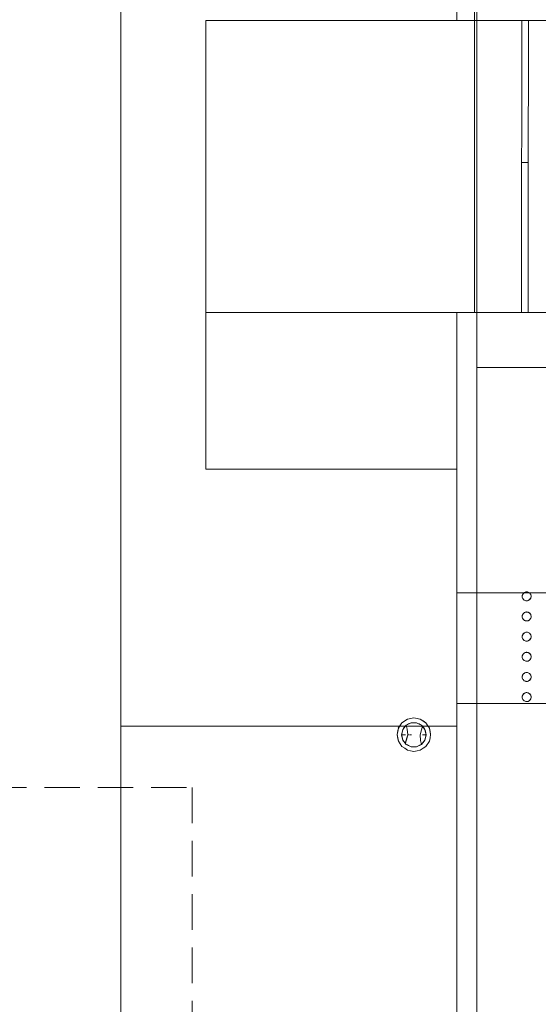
# Model space of a CAD drawing. Header units: millimetres. Extents: x 321 to 585, y -277 to 9.
# Tile 686 of 1056: x 339.39 to 344.02, y -33.2 to -24.4. Entities that reach past the tile are written whole.
import ezdxf

# ---------------------------------------------------------------- set-up
doc = ezdxf.new("R2010")
doc.units = ezdxf.units.MM
doc.header["$MEASUREMENT"] = 0
doc.linetypes.add('HIDDEN2', pattern=[0.47625, 0.3175, -0.15875])
for name, color, linetype, lineweight in [('DI-Detalhes', 5, 'HIDDEN2', 9), ('IFC-Elemento construtivo genérico-Contorno', 253, 'Continuous', 5), ('IFC-Elemento terminal-Contorno', 253, 'Continuous', 5), ('IFC-Laje-Contorno', 134, 'Continuous', 5), ('IFC-Parede padrão-Contorno', 44, 'Continuous', 5), ('IFC-Parede-Contorno', 42, 'Continuous', 5), ('IFC-Porta-Contorno', 142, 'Continuous', 5)]:
    doc.layers.add(name, color=color, linetype=linetype, lineweight=lineweight)

msp = doc.modelspace()

# ---------------------------------------------------------------- linework, layer by layer
at = {"layer": 'DI-Detalhes'}
msp.add_lwpolyline([(331.0339, -31.2631), (340.925, -31.2631), (340.925, -37.1904), (331.0339, -37.1904), (331.0339, -31.2631)], dxfattribs=at)
at = {"layer": 'IFC-Elemento construtivo genérico-Contorno', "lineweight": 5}
for p, q in [((343.8734, -29.5478), (343.8736, -29.5471)), ((343.8736, -29.5471), (343.8752, -29.5411)), ((343.8737, -29.5465), (343.8805, -29.5313)), ((343.8737, -29.5465), (343.8745, -29.5448)), ((343.8737, -29.5613), (343.8737, -29.5465)), ((343.8745, -29.5448), (343.8805, -29.5313)), ((343.8752, -29.5411), (343.8756, -29.5404)), ((343.8756, -29.5404), (343.8782, -29.5348)), ((343.8782, -29.5348), (343.8786, -29.5342)), ((343.8786, -29.5342), (343.8822, -29.5291)), ((343.8805, -29.5313), (343.8928, -29.5201)), ((343.8805, -29.5313), (343.8818, -29.5301)), ((343.8818, -29.5301), (343.8928, -29.5201)), ((343.8822, -29.5291), (343.8871, -29.5241)), ((343.8822, -29.5291), (343.8827, -29.5285)), ((343.8827, -29.5285), (343.8871, -29.5241)), ((343.8871, -29.5241), (343.8885, -29.5232)), ((343.8871, -29.5241), (343.8878, -29.5237)), ((343.8878, -29.5237), (343.8928, -29.5201)), ((343.8928, -29.5201), (343.8946, -29.5196)), ((343.8928, -29.5201), (343.8935, -29.5198)), ((343.8935, -29.5198), (343.8992, -29.5172)), ((343.8946, -29.5196), (343.9087, -29.515)), ((343.8992, -29.5172), (343.8999, -29.517)), ((343.8999, -29.517), (343.9059, -29.5154)), ((343.9059, -29.5154), (343.9067, -29.5153)), ((343.9067, -29.5153), (343.9128, -29.5148)), ((343.9087, -29.515), (343.9105, -29.5152)), ((343.9105, -29.5152), (343.9252, -29.5167)), ((343.9128, -29.5148), (343.9136, -29.5149)), ((343.9136, -29.5149), (343.9198, -29.5154)), ((343.9198, -29.5154), (343.9205, -29.5156)), ((343.9205, -29.5156), (343.9265, -29.5172)), ((343.9252, -29.5167), (343.9268, -29.5177)), ((343.9252, -29.5167), (343.9396, -29.5251)), ((343.9265, -29.5172), (343.9272, -29.5175)), ((343.9268, -29.5177), (343.9396, -29.5251)), ((343.9272, -29.5175), (343.9328, -29.5201)), ((343.9328, -29.5201), (343.9335, -29.5206)), ((343.9335, -29.5206), (343.9385, -29.5241)), ((343.9372, -29.5232), (343.9385, -29.5241)), ((343.9385, -29.5241), (343.9391, -29.5247)), ((343.9391, -29.5247), (343.9435, -29.5291)), ((343.9396, -29.5251), (343.9407, -29.5265)), ((343.9396, -29.5251), (343.9494, -29.5385)), ((343.9407, -29.5265), (343.9494, -29.5385)), ((343.9435, -29.5291), (343.9439, -29.5297)), ((343.9439, -29.5297), (343.9475, -29.5348)), ((343.9475, -29.5348), (343.9478, -29.5355)), ((343.9478, -29.5355), (343.9504, -29.5411)), ((343.9494, -29.5385), (343.9528, -29.5548)), ((343.9494, -29.5385), (343.9498, -29.5403)), ((343.9498, -29.5403), (343.9528, -29.5548)), ((343.9504, -29.5411), (343.9522, -29.5478)), ((343.9504, -29.5411), (343.9506, -29.5418)), ((343.9506, -29.5418), (343.9522, -29.5478)), ((343.8728, -29.5548), (343.8729, -29.554)), ((343.8728, -29.5548), (343.8734, -29.5617)), ((343.8728, -29.5548), (343.8734, -29.561)), ((343.8729, -29.554), (343.8734, -29.5478)), ((343.8734, -29.561), (343.8734, -29.5617)), ((343.8734, -29.5617), (343.8752, -29.5685)), ((343.8734, -29.5617), (343.8751, -29.5677)), ((343.8737, -29.5631), (343.8737, -29.5613)), ((343.8737, -29.5631), (343.8797, -29.5766)), ((343.8751, -29.5677), (343.8752, -29.5685)), ((343.8752, -29.5685), (343.8782, -29.5748)), ((343.8752, -29.5685), (343.8779, -29.5741)), ((343.8779, -29.5741), (343.8782, -29.5748)), ((343.8782, -29.5748), (343.8822, -29.5805)), ((343.8782, -29.5748), (343.8818, -29.5799)), ((343.8797, -29.5766), (343.8805, -29.5783)), ((343.8805, -29.5783), (343.8915, -29.5882)), ((343.8818, -29.5799), (343.8822, -29.5805)), ((343.8822, -29.5805), (343.8866, -29.5849)), ((343.8866, -29.5849), (343.8871, -29.5854)), ((343.8871, -29.5854), (343.8928, -29.5894)), ((343.8871, -29.5854), (343.8922, -29.589)), ((343.8915, -29.5882), (343.8928, -29.5894)), ((343.8922, -29.589), (343.8928, -29.5894)), ((343.8928, -29.5894), (343.9087, -29.5946)), ((343.8928, -29.5894), (343.9069, -29.594)), ((343.8928, -29.5894), (343.8992, -29.5924)), ((343.8928, -29.5894), (343.8985, -29.5921)), ((343.8985, -29.5921), (343.8992, -29.5924)), ((343.8992, -29.5924), (343.9059, -29.5942)), ((343.8992, -29.5924), (343.9052, -29.594)), ((343.9052, -29.594), (343.9059, -29.5942)), ((343.9059, -29.5942), (343.9128, -29.5948)), ((343.9059, -29.5942), (343.9121, -29.5947)), ((343.9069, -29.594), (343.9087, -29.5946)), ((343.9087, -29.5946), (343.9234, -29.593)), ((343.9121, -29.5947), (343.9128, -29.5948)), ((343.9128, -29.5948), (343.9198, -29.5942)), ((343.9128, -29.5948), (343.919, -29.5943)), ((343.919, -29.5943), (343.9198, -29.5942)), ((343.9198, -29.5942), (343.9265, -29.5924)), ((343.9198, -29.5942), (343.9258, -29.5926)), ((343.9234, -29.593), (343.9252, -29.5928)), ((343.9252, -29.5928), (343.9396, -29.5845)), ((343.9252, -29.5928), (343.938, -29.5854)), ((343.9258, -29.5926), (343.9265, -29.5924)), ((343.9265, -29.5924), (343.9328, -29.5894)), ((343.9265, -29.5924), (343.9321, -29.5897)), ((343.9321, -29.5897), (343.9328, -29.5894)), ((343.9328, -29.5894), (343.9385, -29.5854)), ((343.9328, -29.5894), (343.9379, -29.5859)), ((343.9379, -29.5859), (343.9385, -29.5854)), ((343.938, -29.5854), (343.9396, -29.5845)), ((343.9385, -29.5854), (343.9435, -29.5805)), ((343.9385, -29.5854), (343.9429, -29.581)), ((343.9396, -29.5845), (343.9494, -29.5711)), ((343.9396, -29.5845), (343.9483, -29.5725)), ((343.9429, -29.581), (343.9435, -29.5805)), ((343.9435, -29.5805), (343.9475, -29.5748)), ((343.9435, -29.5805), (343.947, -29.5754)), ((343.947, -29.5754), (343.9475, -29.5748)), ((343.9475, -29.5748), (343.9504, -29.5685)), ((343.9475, -29.5748), (343.9501, -29.5692)), ((343.9483, -29.5725), (343.9494, -29.5711)), ((343.9494, -29.5711), (343.9528, -29.5548)), ((343.9494, -29.5711), (343.9525, -29.5566)), ((343.9501, -29.5692), (343.9504, -29.5685)), ((343.9504, -29.5685), (343.952, -29.5625)), ((343.952, -29.5625), (343.9522, -29.5617)), ((343.9522, -29.5478), (343.9528, -29.5548)), ((343.9522, -29.5478), (343.9523, -29.5486)), ((343.9522, -29.5617), (343.9528, -29.5555)), ((343.9523, -29.5486), (343.9528, -29.5548)), ((343.9525, -29.5566), (343.9528, -29.5548)), ((343.9528, -29.5555), (343.9528, -29.5548)), ((343.8736, -29.7271), (343.8752, -29.7211)), ((343.8737, -29.7265), (343.8805, -29.7113)), ((343.8744, -29.7248), (343.8805, -29.7113)), ((343.8752, -29.7211), (343.8756, -29.7204)), ((343.8756, -29.7204), (343.8782, -29.7148)), ((343.8782, -29.7148), (343.8786, -29.7142)), ((343.8786, -29.7142), (343.8822, -29.7091)), ((343.8805, -29.7113), (343.8928, -29.7001)), ((343.8805, -29.7113), (343.8818, -29.7101)), ((343.8818, -29.7101), (343.8928, -29.7001)), ((343.8822, -29.7091), (343.8827, -29.7085)), ((343.8827, -29.7085), (343.8871, -29.7041)), ((343.8871, -29.7041), (343.8877, -29.7037)), ((343.8877, -29.7037), (343.8928, -29.7001)), ((343.8928, -29.7001), (343.9087, -29.695)), ((343.8928, -29.7001), (343.8945, -29.6996)), ((343.8928, -29.7001), (343.8935, -29.6998)), ((343.8935, -29.6998), (343.8992, -29.6972)), ((343.8945, -29.6996), (343.9087, -29.695)), ((343.8992, -29.6972), (343.8999, -29.697)), ((343.8999, -29.697), (343.9059, -29.6954)), ((343.9059, -29.6954), (343.9066, -29.6953)), ((343.9066, -29.6953), (343.9128, -29.6948)), ((343.9087, -29.695), (343.9104, -29.6952)), ((343.9104, -29.6952), (343.9252, -29.6967)), ((343.9128, -29.6948), (343.9136, -29.6949)), ((343.9136, -29.6949), (343.9198, -29.6954)), ((343.9198, -29.6954), (343.9205, -29.6956)), ((343.9205, -29.6956), (343.9265, -29.6972)), ((343.9252, -29.6967), (343.9267, -29.6976)), ((343.9265, -29.6972), (343.9272, -29.6975)), ((343.9267, -29.6976), (343.9396, -29.7051)), ((343.9272, -29.6975), (343.9328, -29.7001)), ((343.9328, -29.7001), (343.9334, -29.7006)), ((343.9334, -29.7006), (343.9385, -29.7041)), ((343.9385, -29.7041), (343.9391, -29.7047)), ((343.9391, -29.7047), (343.9435, -29.7091)), ((343.9396, -29.7051), (343.9407, -29.7065)), ((343.9396, -29.7051), (343.9494, -29.7185)), ((343.9407, -29.7065), (343.9494, -29.7185)), ((343.9435, -29.7091), (343.9439, -29.7097)), ((343.9439, -29.7097), (343.9475, -29.7148)), ((343.9475, -29.7148), (343.9478, -29.7155)), ((343.9478, -29.7155), (343.9504, -29.7211)), ((343.9494, -29.7185), (343.9528, -29.7348)), ((343.9494, -29.7185), (343.9498, -29.7203)), ((343.9498, -29.7203), (343.9528, -29.7348)), ((343.9504, -29.7211), (343.9506, -29.7218)), ((343.9506, -29.7218), (343.9522, -29.7278)), ((343.8728, -29.7348), (343.8729, -29.734)), ((343.8728, -29.7348), (343.8734, -29.741)), ((343.8729, -29.734), (343.8734, -29.7278)), ((343.8734, -29.7278), (343.8736, -29.7271)), ((343.8734, -29.741), (343.8734, -29.7417)), ((343.8734, -29.7417), (343.8751, -29.7477)), ((343.8737, -29.7265), (343.8744, -29.7248)), ((343.8737, -29.7413), (343.8737, -29.7265)), ((343.8737, -29.7431), (343.8737, -29.7413)), ((343.8737, -29.7431), (343.8797, -29.7567)), ((343.8751, -29.7477), (343.8752, -29.7485)), ((343.8752, -29.7485), (343.8779, -29.7541)), ((343.8779, -29.7541), (343.8782, -29.7548)), ((343.8782, -29.7548), (343.8818, -29.7599)), ((343.8797, -29.7567), (343.8805, -29.7583)), ((343.8805, -29.7583), (343.8915, -29.7682)), ((343.8818, -29.7599), (343.8822, -29.7605)), ((343.8822, -29.7605), (343.8866, -29.7649)), ((343.8866, -29.7649), (343.8871, -29.7654)), ((343.8871, -29.7654), (343.8922, -29.769)), ((343.8915, -29.7682), (343.8928, -29.7694)), ((343.8922, -29.769), (343.8928, -29.7694)), ((343.8928, -29.7694), (343.907, -29.774)), ((343.8928, -29.7694), (343.8985, -29.7721)), ((343.8985, -29.7721), (343.8992, -29.7724)), ((343.8992, -29.7724), (343.9052, -29.774)), ((343.9052, -29.774), (343.9059, -29.7742)), ((343.9059, -29.7742), (343.9121, -29.7747)), ((343.907, -29.774), (343.9087, -29.7746)), ((343.9087, -29.7746), (343.9234, -29.773)), ((343.9121, -29.7747), (343.9128, -29.7748)), ((343.9128, -29.7748), (343.919, -29.7743)), ((343.919, -29.7743), (343.9198, -29.7742)), ((343.9198, -29.7742), (343.9258, -29.7726)), ((343.9234, -29.773), (343.9252, -29.7728)), ((343.9252, -29.7728), (343.9381, -29.7654)), ((343.9258, -29.7726), (343.9265, -29.7724)), ((343.9265, -29.7724), (343.9322, -29.7697)), ((343.9322, -29.7697), (343.9328, -29.7694)), ((343.9328, -29.7694), (343.9379, -29.7659)), ((343.9379, -29.7659), (343.9385, -29.7654)), ((343.9381, -29.7654), (343.9396, -29.7645)), ((343.9385, -29.7654), (343.9429, -29.761)), ((343.9396, -29.7645), (343.9483, -29.7525)), ((343.9429, -29.761), (343.9435, -29.7605)), ((343.9435, -29.7605), (343.947, -29.7554)), ((343.947, -29.7554), (343.9475, -29.7548)), ((343.9475, -29.7548), (343.9501, -29.7492)), ((343.9483, -29.7525), (343.9494, -29.7511)), ((343.9494, -29.7511), (343.9525, -29.7365)), ((343.9501, -29.7492), (343.9504, -29.7485)), ((343.9504, -29.7485), (343.952, -29.7425)), ((343.952, -29.7425), (343.9522, -29.7417)), ((343.9522, -29.7278), (343.9523, -29.7286)), ((343.9522, -29.7417), (343.9528, -29.7355)), ((343.9523, -29.7286), (343.9528, -29.7348)), ((343.9525, -29.7365), (343.9528, -29.7348)), ((343.9528, -29.7355), (343.9528, -29.7348)), ((343.8737, -29.9065), (343.8805, -29.8913)), ((343.8745, -29.9048), (343.8805, -29.8913)), ((343.8756, -29.9004), (343.8782, -29.8948)), ((343.8782, -29.8948), (343.8786, -29.8942)), ((343.8786, -29.8942), (343.8822, -29.8891)), ((343.8805, -29.8913), (343.8928, -29.8801)), ((343.8805, -29.8913), (343.8818, -29.8901)), ((343.8818, -29.8901), (343.8928, -29.8801)), ((343.8822, -29.8891), (343.8871, -29.8841)), ((343.8822, -29.8891), (343.8827, -29.8885)), ((343.8827, -29.8885), (343.8871, -29.8841)), ((343.8871, -29.8841), (343.8928, -29.8801)), ((343.8871, -29.8841), (343.8878, -29.8837)), ((343.8878, -29.8837), (343.8928, -29.8801)), ((343.8928, -29.8801), (343.8946, -29.8796)), ((343.8928, -29.8801), (343.8935, -29.8798)), ((343.8935, -29.8798), (343.8992, -29.8772)), ((343.8946, -29.8796), (343.9087, -29.875)), ((343.8992, -29.8772), (343.8999, -29.877)), ((343.8999, -29.877), (343.9059, -29.8754)), ((343.9059, -29.8754), (343.9067, -29.8753)), ((343.9067, -29.8753), (343.9128, -29.8748)), ((343.9087, -29.875), (343.9105, -29.8752)), ((343.9105, -29.8752), (343.9252, -29.8767)), ((343.9128, -29.8748), (343.9136, -29.8749)), ((343.9136, -29.8749), (343.9198, -29.8754)), ((343.9198, -29.8754), (343.9205, -29.8756)), ((343.9205, -29.8756), (343.9265, -29.8772)), ((343.9252, -29.8767), (343.9268, -29.8777)), ((343.9252, -29.8767), (343.9396, -29.8851)), ((343.9265, -29.8772), (343.9272, -29.8775)), ((343.9268, -29.8777), (343.9396, -29.8851)), ((343.9272, -29.8775), (343.9328, -29.8801)), ((343.9328, -29.8801), (343.9385, -29.8841)), ((343.9328, -29.8801), (343.9335, -29.8806)), ((343.9335, -29.8806), (343.9385, -29.8841)), ((343.9385, -29.8841), (343.9391, -29.8847)), ((343.9391, -29.8847), (343.9435, -29.8891)), ((343.9396, -29.8851), (343.9407, -29.8865)), ((343.9396, -29.8851), (343.9494, -29.8985)), ((343.9407, -29.8865), (343.9494, -29.8985)), ((343.9435, -29.8891), (343.9439, -29.8897)), ((343.9439, -29.8897), (343.9475, -29.8948)), ((343.9475, -29.8948), (343.9478, -29.8955)), ((343.9478, -29.8955), (343.9504, -29.9011)), ((343.9494, -29.8985), (343.9528, -29.9148)), ((343.9494, -29.8985), (343.9498, -29.9003)), ((343.8728, -29.9148), (343.8729, -29.914)), ((343.8728, -29.9148), (343.8734, -29.9217)), ((343.8728, -29.9148), (343.8734, -29.921)), ((343.8729, -29.914), (343.8734, -29.9078)), ((343.8734, -29.9078), (343.8736, -29.9071)), ((343.8734, -29.921), (343.8734, -29.9217)), ((343.8734, -29.9217), (343.8752, -29.9285)), ((343.8734, -29.9217), (343.8751, -29.9277)), ((343.8736, -29.9071), (343.8752, -29.9011)), ((343.8737, -29.9065), (343.8745, -29.9048)), ((343.8737, -29.9213), (343.8737, -29.9065)), ((343.8737, -29.9231), (343.8737, -29.9213)), ((343.8737, -29.9231), (343.8797, -29.9366)), ((343.8751, -29.9277), (343.8752, -29.9285)), ((343.8752, -29.9011), (343.8756, -29.9004)), ((343.8752, -29.9285), (343.8782, -29.9348)), ((343.8752, -29.9285), (343.8779, -29.9341)), ((343.8779, -29.9341), (343.8782, -29.9348)), ((343.8782, -29.9348), (343.8822, -29.9405)), ((343.8782, -29.9348), (343.8818, -29.9399)), ((343.8797, -29.9366), (343.8805, -29.9383)), ((343.8805, -29.9383), (343.8915, -29.9482)), ((343.8818, -29.9399), (343.8822, -29.9405)), ((343.8822, -29.9405), (343.8866, -29.9449)), ((343.8866, -29.9449), (343.8871, -29.9454)), ((343.8871, -29.9454), (343.8928, -29.9494)), ((343.8871, -29.9454), (343.8922, -29.949)), ((343.8915, -29.9482), (343.8928, -29.9494)), ((343.8922, -29.949), (343.8928, -29.9494)), ((343.8928, -29.9494), (343.9087, -29.9546)), ((343.8928, -29.9494), (343.9069, -29.954)), ((343.8928, -29.9494), (343.8992, -29.9524)), ((343.8928, -29.9494), (343.8985, -29.9521)), ((343.8985, -29.9521), (343.8992, -29.9524)), ((343.8992, -29.9524), (343.9059, -29.9542)), ((343.8992, -29.9524), (343.9052, -29.954)), ((343.9052, -29.954), (343.9059, -29.9542)), ((343.9059, -29.9542), (343.9128, -29.9548)), ((343.9059, -29.9542), (343.9121, -29.9547)), ((343.9069, -29.954), (343.9087, -29.9546)), ((343.9087, -29.9546), (343.9234, -29.953)), ((343.9121, -29.9547), (343.9128, -29.9548)), ((343.9128, -29.9548), (343.9198, -29.9542)), ((343.9128, -29.9548), (343.919, -29.9543)), ((343.919, -29.9543), (343.9198, -29.9542)), ((343.9198, -29.9542), (343.9265, -29.9524)), ((343.9198, -29.9542), (343.9258, -29.9526)), ((343.9234, -29.953), (343.9252, -29.9528)), ((343.9252, -29.9528), (343.9396, -29.9445)), ((343.9252, -29.9528), (343.938, -29.9454)), ((343.9258, -29.9526), (343.9265, -29.9524)), ((343.9265, -29.9524), (343.9328, -29.9494)), ((343.9265, -29.9524), (343.9321, -29.9497)), ((343.9321, -29.9497), (343.9328, -29.9494)), ((343.9328, -29.9494), (343.9385, -29.9454)), ((343.9328, -29.9494), (343.9379, -29.9459)), ((343.9379, -29.9459), (343.9385, -29.9454)), ((343.938, -29.9454), (343.9396, -29.9445)), ((343.9385, -29.9454), (343.9435, -29.9405)), ((343.9385, -29.9454), (343.9429, -29.941)), ((343.9396, -29.9445), (343.9494, -29.9311)), ((343.9396, -29.9445), (343.9483, -29.9325)), ((343.9429, -29.941), (343.9435, -29.9405)), ((343.9435, -29.9405), (343.9475, -29.9348)), ((343.9435, -29.9405), (343.947, -29.9354)), ((343.947, -29.9354), (343.9475, -29.9348)), ((343.9475, -29.9348), (343.9504, -29.9285)), ((343.9475, -29.9348), (343.9501, -29.9292)), ((343.9483, -29.9325), (343.9494, -29.9311)), ((343.9494, -29.9311), (343.9528, -29.9148)), ((343.9494, -29.9311), (343.9525, -29.9166)), ((343.9498, -29.9003), (343.9528, -29.9148)), ((343.9501, -29.9292), (343.9504, -29.9285)), ((343.9504, -29.9011), (343.9522, -29.9078)), ((343.9504, -29.9011), (343.9506, -29.9018)), ((343.9504, -29.9285), (343.952, -29.9225)), ((343.9506, -29.9018), (343.9522, -29.9078)), ((343.952, -29.9225), (343.9522, -29.9217)), ((343.9522, -29.9078), (343.9528, -29.9148)), ((343.9522, -29.9078), (343.9523, -29.9086)), ((343.9522, -29.9217), (343.9528, -29.9155)), ((343.9523, -29.9086), (343.9528, -29.9148)), ((343.9525, -29.9166), (343.9528, -29.9148)), ((343.9528, -29.9155), (343.9528, -29.9148)), ((343.8737, -30.0865), (343.8805, -30.0713)), ((343.8745, -30.0848), (343.8805, -30.0713)), ((343.8756, -30.0804), (343.8782, -30.0748)), ((343.8782, -30.0748), (343.8786, -30.0742)), ((343.8786, -30.0742), (343.8822, -30.0691)), ((343.8805, -30.0713), (343.8928, -30.0601)), ((343.8805, -30.0713), (343.8818, -30.0701)), ((343.8818, -30.0701), (343.8928, -30.0601)), ((343.8822, -30.0691), (343.8871, -30.0641)), ((343.8822, -30.0691), (343.8827, -30.0685)), ((343.8827, -30.0685), (343.8871, -30.0641)), ((343.8871, -30.0641), (343.8928, -30.0601)), ((343.8871, -30.0641), (343.8878, -30.0637)), ((343.8878, -30.0637), (343.8928, -30.0601)), ((343.8928, -30.0601), (343.8946, -30.0596)), ((343.8928, -30.0601), (343.8935, -30.0598)), ((343.8935, -30.0598), (343.8992, -30.0572)), ((343.8946, -30.0596), (343.9087, -30.055)), ((343.8992, -30.0572), (343.8999, -30.057)), ((343.8999, -30.057), (343.9059, -30.0554)), ((343.9059, -30.0554), (343.9067, -30.0553)), ((343.9067, -30.0553), (343.9128, -30.0548)), ((343.9087, -30.055), (343.9105, -30.0552)), ((343.9105, -30.0552), (343.9252, -30.0567)), ((343.9128, -30.0548), (343.9136, -30.0549)), ((343.9136, -30.0549), (343.9198, -30.0554)), ((343.9198, -30.0554), (343.9205, -30.0556)), ((343.9205, -30.0556), (343.9265, -30.0572)), ((343.9252, -30.0567), (343.9268, -30.0577)), ((343.9252, -30.0567), (343.9396, -30.0651)), ((343.9265, -30.0572), (343.9272, -30.0575)), ((343.9268, -30.0577), (343.9396, -30.0651)), ((343.9272, -30.0575), (343.9328, -30.0601)), ((343.9328, -30.0601), (343.9385, -30.0641)), ((343.9328, -30.0601), (343.9335, -30.0606)), ((343.9335, -30.0606), (343.9385, -30.0641)), ((343.9385, -30.0641), (343.9391, -30.0647)), ((343.9391, -30.0647), (343.9435, -30.0691)), ((343.9396, -30.0651), (343.9407, -30.0665)), ((343.9396, -30.0651), (343.9494, -30.0785)), ((343.9407, -30.0665), (343.9494, -30.0785)), ((343.9435, -30.0691), (343.9439, -30.0697)), ((343.9439, -30.0697), (343.9475, -30.0748)), ((343.9475, -30.0748), (343.9478, -30.0755)), ((343.8728, -30.0948), (343.8729, -30.094)), ((343.8728, -30.0948), (343.8734, -30.1017)), ((343.8728, -30.0948), (343.8734, -30.101)), ((343.8729, -30.094), (343.8734, -30.0878)), ((343.8734, -30.0878), (343.8736, -30.0871)), ((343.8734, -30.101), (343.8734, -30.1017)), ((343.8734, -30.1017), (343.8752, -30.1085)), ((343.8734, -30.1017), (343.8751, -30.1077)), ((343.8736, -30.0871), (343.8752, -30.0811)), ((343.8737, -30.0865), (343.8745, -30.0848)), ((343.8737, -30.1013), (343.8737, -30.0865)), ((343.8737, -30.1031), (343.8737, -30.1013)), ((343.8737, -30.1031), (343.8797, -30.1166)), ((343.8751, -30.1077), (343.8752, -30.1085)), ((343.8752, -30.0811), (343.8756, -30.0804)), ((343.8752, -30.1085), (343.8782, -30.1148)), ((343.8752, -30.1085), (343.8779, -30.1141)), ((343.8779, -30.1141), (343.8782, -30.1148)), ((343.8782, -30.1148), (343.8822, -30.1205)), ((343.8782, -30.1148), (343.8818, -30.1199)), ((343.8797, -30.1166), (343.8805, -30.1183)), ((343.8805, -30.1183), (343.8915, -30.1282)), ((343.8818, -30.1199), (343.8822, -30.1205)), ((343.8822, -30.1205), (343.8866, -30.1249)), ((343.8866, -30.1249), (343.8871, -30.1254)), ((343.8871, -30.1254), (343.8928, -30.1294)), ((343.8871, -30.1254), (343.8922, -30.129)), ((343.8915, -30.1282), (343.8928, -30.1294)), ((343.8922, -30.129), (343.8928, -30.1294)), ((343.8928, -30.1294), (343.9087, -30.1346)), ((343.8928, -30.1294), (343.9069, -30.134)), ((343.8928, -30.1294), (343.8992, -30.1324)), ((343.8928, -30.1294), (343.8985, -30.1321)), ((343.8985, -30.1321), (343.8992, -30.1324)), ((343.8992, -30.1324), (343.9059, -30.1342)), ((343.8992, -30.1324), (343.9052, -30.134)), ((343.9052, -30.134), (343.9059, -30.1342)), ((343.9059, -30.1342), (343.9128, -30.1348)), ((343.9059, -30.1342), (343.9121, -30.1347)), ((343.9069, -30.134), (343.9087, -30.1346)), ((343.9087, -30.1346), (343.9234, -30.133)), ((343.9121, -30.1347), (343.9128, -30.1348)), ((343.9128, -30.1348), (343.9198, -30.1342)), ((343.9128, -30.1348), (343.919, -30.1343)), ((343.919, -30.1343), (343.9198, -30.1342)), ((343.9198, -30.1342), (343.9265, -30.1324)), ((343.9198, -30.1342), (343.9258, -30.1326)), ((343.9234, -30.133), (343.9252, -30.1328)), ((343.9252, -30.1328), (343.9396, -30.1245)), ((343.9252, -30.1328), (343.938, -30.1254)), ((343.9258, -30.1326), (343.9265, -30.1324)), ((343.9265, -30.1324), (343.9328, -30.1294)), ((343.9265, -30.1324), (343.9321, -30.1297)), ((343.9321, -30.1297), (343.9328, -30.1294)), ((343.9328, -30.1294), (343.9385, -30.1254)), ((343.9328, -30.1294), (343.9379, -30.1259)), ((343.9379, -30.1259), (343.9385, -30.1254)), ((343.938, -30.1254), (343.9396, -30.1245)), ((343.9385, -30.1254), (343.9435, -30.1205)), ((343.9385, -30.1254), (343.9429, -30.121)), ((343.9396, -30.1245), (343.9494, -30.1111)), ((343.9396, -30.1245), (343.9483, -30.1125)), ((343.9429, -30.121), (343.9435, -30.1205)), ((343.9435, -30.1205), (343.9475, -30.1148)), ((343.9435, -30.1205), (343.947, -30.1154)), ((343.947, -30.1154), (343.9475, -30.1148)), ((343.9475, -30.1148), (343.9504, -30.1085)), ((343.9475, -30.1148), (343.9501, -30.1092)), ((343.9478, -30.0755), (343.9504, -30.0811)), ((343.9483, -30.1125), (343.9494, -30.1111)), ((343.9494, -30.0785), (343.9528, -30.0948)), ((343.9494, -30.0785), (343.9498, -30.0803)), ((343.9494, -30.1111), (343.9528, -30.0948)), ((343.9494, -30.1111), (343.9525, -30.0966)), ((343.9498, -30.0803), (343.9528, -30.0948)), ((343.9501, -30.1092), (343.9504, -30.1085)), ((343.9504, -30.0811), (343.9522, -30.0878)), ((343.9504, -30.0811), (343.9506, -30.0818)), ((343.9504, -30.1085), (343.952, -30.1025)), ((343.9506, -30.0818), (343.9522, -30.0878)), ((343.952, -30.1025), (343.9522, -30.1017)), ((343.9522, -30.0878), (343.9528, -30.0948)), ((343.9522, -30.0878), (343.9523, -30.0886)), ((343.9522, -30.1017), (343.9528, -30.0955)), ((343.9523, -30.0886), (343.9528, -30.0948)), ((343.9525, -30.0966), (343.9528, -30.0948)), ((343.9528, -30.0955), (343.9528, -30.0948)), ((343.8786, -30.2542), (343.8822, -30.2491)), ((343.8805, -30.2513), (343.8928, -30.2401)), ((343.8805, -30.2513), (343.8818, -30.2501)), ((343.8818, -30.2501), (343.8928, -30.2401)), ((343.8822, -30.2491), (343.8871, -30.2441)), ((343.8822, -30.2491), (343.8827, -30.2485)), ((343.8827, -30.2485), (343.8871, -30.2441)), ((343.8871, -30.2441), (343.8928, -30.2401)), ((343.8871, -30.2441), (343.8878, -30.2437)), ((343.8878, -30.2437), (343.8928, -30.2401)), ((343.8928, -30.2401), (343.8946, -30.2396)), ((343.8928, -30.2401), (343.8935, -30.2398)), ((343.8935, -30.2398), (343.8992, -30.2372)), ((343.8946, -30.2396), (343.9087, -30.235)), ((343.8992, -30.2372), (343.8999, -30.237)), ((343.8999, -30.237), (343.9059, -30.2354)), ((343.9059, -30.2354), (343.9067, -30.2353)), ((343.9067, -30.2353), (343.9128, -30.2348)), ((343.9087, -30.235), (343.9105, -30.2352)), ((343.9105, -30.2352), (343.9252, -30.2367)), ((343.9128, -30.2348), (343.9136, -30.2349)), ((343.9136, -30.2349), (343.9198, -30.2354)), ((343.9198, -30.2354), (343.9205, -30.2356)), ((343.9205, -30.2356), (343.9265, -30.2372)), ((343.9252, -30.2367), (343.9268, -30.2377)), ((343.9252, -30.2367), (343.9396, -30.2451)), ((343.9265, -30.2372), (343.9272, -30.2375)), ((343.9268, -30.2377), (343.9396, -30.2451)), ((343.9272, -30.2375), (343.9328, -30.2401)), ((343.9328, -30.2401), (343.9385, -30.2441)), ((343.9328, -30.2401), (343.9335, -30.2406)), ((343.9335, -30.2406), (343.9385, -30.2441)), ((343.9385, -30.2441), (343.9391, -30.2447)), ((343.9391, -30.2447), (343.9435, -30.2491)), ((343.9396, -30.2451), (343.9407, -30.2465)), ((343.9396, -30.2451), (343.9494, -30.2585)), ((343.9407, -30.2465), (343.9494, -30.2585)), ((343.9435, -30.2491), (343.9439, -30.2497)), ((343.9439, -30.2497), (343.9475, -30.2548)), ((343.8728, -30.2748), (343.8729, -30.274)), ((343.8728, -30.2748), (343.8734, -30.2817)), ((343.8728, -30.2748), (343.8734, -30.281)), ((343.8729, -30.274), (343.8734, -30.2678)), ((343.8734, -30.2678), (343.8736, -30.2671)), ((343.8734, -30.281), (343.8734, -30.2817)), ((343.8734, -30.2817), (343.8752, -30.2885)), ((343.8734, -30.2817), (343.8751, -30.2877)), ((343.8736, -30.2671), (343.8752, -30.2611)), ((343.8737, -30.2665), (343.8805, -30.2513)), ((343.8737, -30.2665), (343.8745, -30.2648)), ((343.8737, -30.2813), (343.8737, -30.2665)), ((343.8737, -30.2831), (343.8737, -30.2813)), ((343.8737, -30.2831), (343.8797, -30.2966)), ((343.8745, -30.2648), (343.8805, -30.2513)), ((343.8751, -30.2877), (343.8752, -30.2885)), ((343.8752, -30.2611), (343.8756, -30.2604)), ((343.8752, -30.2885), (343.8782, -30.2948)), ((343.8752, -30.2885), (343.8779, -30.2941)), ((343.8756, -30.2604), (343.8782, -30.2548)), ((343.8779, -30.2941), (343.8782, -30.2948)), ((343.8782, -30.2548), (343.8786, -30.2542)), ((343.8782, -30.2948), (343.8822, -30.3005)), ((343.8782, -30.2948), (343.8818, -30.2999)), ((343.8797, -30.2966), (343.8805, -30.2983)), ((343.8805, -30.2983), (343.8915, -30.3082)), ((343.8818, -30.2999), (343.8822, -30.3005)), ((343.8822, -30.3005), (343.8866, -30.3049)), ((343.8866, -30.3049), (343.8871, -30.3054)), ((343.8871, -30.3054), (343.8928, -30.3094)), ((343.8871, -30.3054), (343.8922, -30.309)), ((343.8915, -30.3082), (343.8928, -30.3094)), ((343.8922, -30.309), (343.8928, -30.3094)), ((343.8928, -30.3094), (343.9087, -30.3146)), ((343.8928, -30.3094), (343.9069, -30.314)), ((343.8928, -30.3094), (343.8992, -30.3124)), ((343.8928, -30.3094), (343.8985, -30.3121)), ((343.8985, -30.3121), (343.8992, -30.3124)), ((343.8992, -30.3124), (343.9059, -30.3142)), ((343.8992, -30.3124), (343.9052, -30.314)), ((343.9052, -30.314), (343.9059, -30.3142)), ((343.9059, -30.3142), (343.9128, -30.3148)), ((343.9059, -30.3142), (343.9121, -30.3147)), ((343.9069, -30.314), (343.9087, -30.3146)), ((343.9087, -30.3146), (343.9234, -30.313)), ((343.9121, -30.3147), (343.9128, -30.3148)), ((343.9128, -30.3148), (343.9198, -30.3142)), ((343.9128, -30.3148), (343.919, -30.3143)), ((343.919, -30.3143), (343.9198, -30.3142)), ((343.9198, -30.3142), (343.9265, -30.3124)), ((343.9198, -30.3142), (343.9258, -30.3126)), ((343.9234, -30.313), (343.9252, -30.3128)), ((343.9252, -30.3128), (343.9396, -30.3045)), ((343.9252, -30.3128), (343.938, -30.3054)), ((343.9258, -30.3126), (343.9265, -30.3124)), ((343.9265, -30.3124), (343.9328, -30.3094)), ((343.9265, -30.3124), (343.9321, -30.3097)), ((343.9321, -30.3097), (343.9328, -30.3094)), ((343.9328, -30.3094), (343.9385, -30.3054)), ((343.9328, -30.3094), (343.9379, -30.3059)), ((343.9379, -30.3059), (343.9385, -30.3054)), ((343.938, -30.3054), (343.9396, -30.3045)), ((343.9385, -30.3054), (343.9435, -30.3005)), ((343.9385, -30.3054), (343.9429, -30.301)), ((343.9396, -30.3045), (343.9494, -30.2911)), ((343.9396, -30.3045), (343.9483, -30.2925)), ((343.9429, -30.301), (343.9435, -30.3005)), ((343.9435, -30.3005), (343.9475, -30.2948)), ((343.9435, -30.3005), (343.947, -30.2954)), ((343.947, -30.2954), (343.9475, -30.2948)), ((343.9475, -30.2548), (343.9478, -30.2555)), ((343.9475, -30.2948), (343.9504, -30.2885)), ((343.9475, -30.2948), (343.9501, -30.2892)), ((343.9478, -30.2555), (343.9504, -30.2611)), ((343.9483, -30.2925), (343.9494, -30.2911)), ((343.9494, -30.2585), (343.9528, -30.2748)), ((343.9494, -30.2585), (343.9498, -30.2603)), ((343.9494, -30.2911), (343.9528, -30.2748)), ((343.9494, -30.2911), (343.9525, -30.2766)), ((343.9498, -30.2603), (343.9528, -30.2748)), ((343.9501, -30.2892), (343.9504, -30.2885)), ((343.9504, -30.2611), (343.9522, -30.2678)), ((343.9504, -30.2611), (343.9506, -30.2618)), ((343.9504, -30.2885), (343.952, -30.2825)), ((343.9506, -30.2618), (343.9522, -30.2678)), ((343.952, -30.2825), (343.9522, -30.2817)), ((343.9522, -30.2678), (343.9528, -30.2748)), ((343.9522, -30.2678), (343.9523, -30.2686)), ((343.9522, -30.2817), (343.9528, -30.2755)), ((343.9523, -30.2686), (343.9528, -30.2748)), ((343.9525, -30.2766), (343.9528, -30.2748)), ((343.9528, -30.2755), (343.9528, -30.2748)), ((343.8805, -30.4313), (343.8928, -30.4201)), ((343.8818, -30.4301), (343.8928, -30.4201)), ((343.8822, -30.4291), (343.8871, -30.4241)), ((343.8827, -30.4285), (343.8871, -30.4241)), ((343.8871, -30.4241), (343.8928, -30.4201)), ((343.8871, -30.4241), (343.8878, -30.4237)), ((343.8878, -30.4237), (343.8928, -30.4201)), ((343.8928, -30.4201), (343.8946, -30.4196)), ((343.8928, -30.4201), (343.8935, -30.4198)), ((343.8935, -30.4198), (343.8992, -30.4172)), ((343.8946, -30.4196), (343.9087, -30.415)), ((343.8992, -30.4172), (343.8999, -30.417)), ((343.8999, -30.417), (343.9059, -30.4154)), ((343.9059, -30.4154), (343.9067, -30.4153)), ((343.9067, -30.4153), (343.9128, -30.4148)), ((343.9087, -30.415), (343.9105, -30.4152)), ((343.9105, -30.4152), (343.9252, -30.4167)), ((343.9128, -30.4148), (343.9136, -30.4149)), ((343.9136, -30.4149), (343.9198, -30.4154)), ((343.9198, -30.4154), (343.9205, -30.4156)), ((343.9205, -30.4156), (343.9265, -30.4172)), ((343.9252, -30.4167), (343.9268, -30.4177)), ((343.9252, -30.4167), (343.9396, -30.4251)), ((343.9265, -30.4172), (343.9272, -30.4175)), ((343.9268, -30.4177), (343.9396, -30.4251)), ((343.9272, -30.4175), (343.9328, -30.4201)), ((343.9328, -30.4201), (343.9385, -30.4241)), ((343.9328, -30.4201), (343.9335, -30.4206)), ((343.9335, -30.4206), (343.9385, -30.4241)), ((343.9385, -30.4241), (343.9391, -30.4247)), ((343.9391, -30.4247), (343.9435, -30.4291)), ((343.9396, -30.4251), (343.9407, -30.4265)), ((343.9396, -30.4251), (343.9494, -30.4385)), ((343.9407, -30.4265), (343.9494, -30.4385)), ((343.8728, -30.4548), (343.8729, -30.454)), ((343.8728, -30.4548), (343.8734, -30.4617)), ((343.8728, -30.4548), (343.8734, -30.461)), ((343.8729, -30.454), (343.8734, -30.4478)), ((343.8734, -30.4478), (343.8736, -30.4471)), ((343.8734, -30.461), (343.8734, -30.4617)), ((343.8734, -30.4617), (343.8752, -30.4685)), ((343.8734, -30.4617), (343.8751, -30.4677)), ((343.8736, -30.4471), (343.8752, -30.4411)), ((343.8737, -30.4465), (343.8805, -30.4313)), ((343.8737, -30.4465), (343.8745, -30.4448)), ((343.8737, -30.4613), (343.8737, -30.4465)), ((343.8737, -30.4631), (343.8737, -30.4613)), ((343.8737, -30.4631), (343.8797, -30.4766)), ((343.8745, -30.4448), (343.8805, -30.4313)), ((343.8751, -30.4677), (343.8752, -30.4685)), ((343.8752, -30.4411), (343.8756, -30.4404)), ((343.8752, -30.4685), (343.8782, -30.4748)), ((343.8752, -30.4685), (343.8779, -30.4741)), ((343.8756, -30.4404), (343.8782, -30.4348)), ((343.8779, -30.4741), (343.8782, -30.4748)), ((343.8782, -30.4348), (343.8786, -30.4342)), ((343.8782, -30.4748), (343.8822, -30.4805)), ((343.8782, -30.4748), (343.8818, -30.4799)), ((343.8786, -30.4342), (343.8822, -30.4291)), ((343.8797, -30.4766), (343.8805, -30.4783)), ((343.8805, -30.4313), (343.8818, -30.4301)), ((343.8805, -30.4783), (343.8915, -30.4882)), ((343.8818, -30.4799), (343.8822, -30.4805)), ((343.8822, -30.4291), (343.8827, -30.4285)), ((343.8822, -30.4805), (343.8866, -30.4849)), ((343.8866, -30.4849), (343.8871, -30.4854)), ((343.8871, -30.4854), (343.8928, -30.4894)), ((343.8871, -30.4854), (343.8922, -30.489)), ((343.8915, -30.4882), (343.8928, -30.4894)), ((343.8922, -30.489), (343.8928, -30.4894)), ((343.8928, -30.4894), (343.9087, -30.4946)), ((343.8928, -30.4894), (343.9069, -30.494)), ((343.8928, -30.4894), (343.8992, -30.4924)), ((343.8928, -30.4894), (343.8985, -30.4921)), ((343.8985, -30.4921), (343.8992, -30.4924)), ((343.8992, -30.4924), (343.9059, -30.4942)), ((343.8992, -30.4924), (343.9052, -30.494)), ((343.9052, -30.494), (343.9059, -30.4942)), ((343.9059, -30.4942), (343.9128, -30.4948)), ((343.9059, -30.4942), (343.9121, -30.4947)), ((343.9069, -30.494), (343.9087, -30.4946)), ((343.9087, -30.4946), (343.9234, -30.493)), ((343.9121, -30.4947), (343.9128, -30.4948)), ((343.9128, -30.4948), (343.9198, -30.4942)), ((343.9128, -30.4948), (343.919, -30.4943)), ((343.919, -30.4943), (343.9198, -30.4942)), ((343.9198, -30.4942), (343.9265, -30.4924)), ((343.9198, -30.4942), (343.9258, -30.4926)), ((343.9234, -30.493), (343.9252, -30.4928)), ((343.9252, -30.4928), (343.9396, -30.4845)), ((343.9252, -30.4928), (343.938, -30.4854)), ((343.9258, -30.4926), (343.9265, -30.4924)), ((343.9265, -30.4924), (343.9328, -30.4894)), ((343.9265, -30.4924), (343.9321, -30.4897)), ((343.9321, -30.4897), (343.9328, -30.4894)), ((343.9328, -30.4894), (343.9385, -30.4854)), ((343.9328, -30.4894), (343.9379, -30.4859)), ((343.9379, -30.4859), (343.9385, -30.4854)), ((343.938, -30.4854), (343.9396, -30.4845)), ((343.9385, -30.4854), (343.9435, -30.4805)), ((343.9385, -30.4854), (343.9429, -30.481)), ((343.9396, -30.4845), (343.9494, -30.4711)), ((343.9396, -30.4845), (343.9483, -30.4725)), ((343.9429, -30.481), (343.9435, -30.4805)), ((343.9435, -30.4291), (343.9439, -30.4297)), ((343.9435, -30.4805), (343.9475, -30.4748)), ((343.9435, -30.4805), (343.947, -30.4754)), ((343.9439, -30.4297), (343.9475, -30.4348)), ((343.947, -30.4754), (343.9475, -30.4748)), ((343.9475, -30.4348), (343.9478, -30.4355)), ((343.9475, -30.4748), (343.9504, -30.4685)), ((343.9475, -30.4748), (343.9501, -30.4692)), ((343.9478, -30.4355), (343.9504, -30.4411)), ((343.9483, -30.4725), (343.9494, -30.4711)), ((343.9494, -30.4385), (343.9528, -30.4548)), ((343.9494, -30.4385), (343.9498, -30.4403)), ((343.9494, -30.4711), (343.9528, -30.4548)), ((343.9494, -30.4711), (343.9525, -30.4566)), ((343.9498, -30.4403), (343.9528, -30.4548)), ((343.9501, -30.4692), (343.9504, -30.4685)), ((343.9504, -30.4411), (343.9522, -30.4478)), ((343.9504, -30.4411), (343.9506, -30.4418)), ((343.9504, -30.4685), (343.952, -30.4625)), ((343.9506, -30.4418), (343.9522, -30.4478)), ((343.952, -30.4625), (343.9522, -30.4617)), ((343.9522, -30.4478), (343.9528, -30.4548)), ((343.9522, -30.4478), (343.9523, -30.4486)), ((343.9522, -30.4617), (343.9528, -30.4555)), ((343.9523, -30.4486), (343.9528, -30.4548)), ((343.9525, -30.4566), (343.9528, -30.4548)), ((343.9528, -30.4555), (343.9528, -30.4548))]:
    msp.add_line(p, q, dxfattribs=at)
at = {"layer": 'IFC-Elemento terminal-Contorno', "color": 7, "lineweight": 5}
for p, q in [((342.7671, -30.7333), (342.7998, -30.6844)), ((342.7835, -30.7087), (342.7998, -30.6844)), ((342.7998, -30.6844), (342.8484, -30.652)), ((342.7998, -30.6844), (342.8241, -30.6682)), ((342.8241, -30.6682), (342.8484, -30.652)), ((342.8372, -30.7051), (342.8813, -30.6839)), ((342.8484, -30.652), (342.9058, -30.6406)), ((342.8484, -30.652), (342.8771, -30.6463)), ((342.8593, -30.6945), (342.8813, -30.6839)), ((342.8771, -30.6463), (342.9058, -30.6406)), ((342.8813, -30.6839), (342.9303, -30.6839)), ((342.9058, -30.64), (342.9345, -30.6457)), ((342.9058, -30.6406), (342.9632, -30.652)), ((342.9058, -30.6406), (342.9345, -30.6463)), ((342.9303, -30.6839), (342.9744, -30.7051)), ((342.9345, -30.6457), (342.9632, -30.6513)), ((342.9345, -30.6463), (342.9632, -30.652)), ((342.9413, -30.6892), (342.9523, -30.6945)), ((342.9413, -30.6892), (342.9744, -30.7051)), ((342.9632, -30.6513), (342.9876, -30.6676)), ((342.9632, -30.652), (343.0119, -30.6844)), ((342.9632, -30.652), (342.9876, -30.6682)), ((342.9876, -30.6676), (343.0119, -30.6838)), ((342.9876, -30.6682), (343.0119, -30.6844)), ((343.0119, -30.6844), (343.0444, -30.733)), ((343.0119, -30.6844), (343.0281, -30.7087)), ((342.7558, -30.7897), (342.7672, -30.7324)), ((342.7558, -30.7903), (342.7672, -30.733)), ((342.7558, -30.7897), (342.7631, -30.7529)), ((342.7558, -30.7903), (342.7615, -30.7616)), ((342.7615, -30.7616), (342.7672, -30.733)), ((342.7631, -30.7529), (342.7672, -30.7324)), ((342.7672, -30.733), (342.7835, -30.7087)), ((342.7958, -30.791), (342.8067, -30.7433)), ((342.7958, -30.791), (342.804, -30.7552)), ((342.7958, -30.791), (342.8037, -30.7565)), ((342.7958, -30.791), (342.8007, -30.7696)), ((342.797, -30.7856), (342.8067, -30.7433)), ((342.7983, -30.7803), (342.8067, -30.7433)), ((342.7985, -30.779), (342.8067, -30.7433)), ((342.8007, -30.7696), (342.8067, -30.7433)), ((342.8013, -30.7671), (342.8067, -30.7433)), ((342.8013, -30.7671), (342.8018, -30.7647)), ((342.8037, -30.7565), (342.8067, -30.7433)), ((342.804, -30.7552), (342.8067, -30.7433)), ((342.8067, -30.7433), (342.8372, -30.7051)), ((342.8067, -30.7433), (342.8143, -30.7338)), ((342.8143, -30.7338), (342.822, -30.7242)), ((342.822, -30.7242), (342.8372, -30.7051)), ((342.8372, -30.7051), (342.8483, -30.6998)), ((342.8372, -30.7051), (342.8462, -30.7415)), ((342.8462, -30.7415), (342.8505, -30.7915)), ((342.8483, -30.6998), (342.8593, -30.6945)), ((342.9523, -30.6945), (342.9634, -30.6998)), ((342.9611, -30.7915), (342.982, -30.7147)), ((342.9611, -30.7915), (342.9729, -30.7469)), ((342.9634, -30.6998), (342.9744, -30.7051)), ((342.9729, -30.7469), (342.982, -30.7147)), ((342.9744, -30.7051), (343.0049, -30.7433)), ((342.982, -30.7147), (343.0049, -30.7433)), ((342.982, -30.7147), (342.9897, -30.7242)), ((342.9897, -30.7242), (342.9973, -30.7338)), ((342.9973, -30.7338), (343.0049, -30.7433)), ((343.0049, -30.7433), (343.0098, -30.7647)), ((343.0049, -30.7433), (343.0087, -30.7597)), ((343.0049, -30.7433), (343.0158, -30.791)), ((343.0049, -30.7433), (343.0079, -30.7565)), ((343.0049, -30.7433), (343.0068, -30.7515)), ((343.0049, -30.7433), (343.0105, -30.7675)), ((343.0049, -30.7433), (343.0109, -30.7696)), ((343.0049, -30.7433), (343.0122, -30.7749)), ((343.0049, -30.7433), (343.0122, -30.7753)), ((343.0049, -30.7433), (343.014, -30.7831)), ((343.0068, -30.7515), (343.0079, -30.7565)), ((343.0068, -30.7515), (343.0158, -30.791)), ((343.0079, -30.7565), (343.0158, -30.791)), ((343.0087, -30.7596), (343.0098, -30.7647)), ((343.0098, -30.7647), (343.0158, -30.791)), ((343.0105, -30.7675), (343.0158, -30.791)), ((343.0109, -30.7696), (343.0158, -30.791)), ((343.0122, -30.7749), (343.0158, -30.791)), ((343.0122, -30.7753), (343.0158, -30.791)), ((343.0281, -30.7087), (343.0444, -30.733)), ((343.0444, -30.733), (343.0558, -30.7903)), ((343.0444, -30.733), (343.0501, -30.7616)), ((343.0501, -30.7616), (343.0558, -30.7903)), ((342.7558, -30.7903), (342.7558, -30.7897)), ((342.7558, -30.7903), (342.7615, -30.8189)), ((342.7558, -30.7903), (342.7631, -30.8271)), ((342.7615, -30.8189), (342.7672, -30.8476)), ((342.7631, -30.8271), (342.7672, -30.8476)), ((342.7672, -30.8476), (342.7998, -30.8961)), ((342.7958, -30.791), (342.7985, -30.779)), ((342.7958, -30.791), (342.797, -30.7856)), ((342.7958, -30.791), (342.8018, -30.8172)), ((342.7958, -30.791), (342.8301, -30.7913)), ((342.7958, -30.791), (342.8096, -30.7911)), ((342.7958, -30.791), (342.8061, -30.7911)), ((342.7958, -30.791), (342.7993, -30.791)), ((342.7958, -30.791), (342.8067, -30.8386)), ((342.7958, -30.791), (342.7976, -30.7988)), ((342.7958, -30.791), (342.7995, -30.807)), ((342.7958, -30.791), (342.8007, -30.8123)), ((342.7958, -30.791), (342.803, -30.8222)), ((342.7958, -30.791), (342.8037, -30.8255)), ((342.7976, -30.7988), (342.8067, -30.8386)), ((342.7993, -30.791), (342.8301, -30.7913)), ((342.7995, -30.807), (342.8067, -30.8386)), ((342.8007, -30.8123), (342.8067, -30.8386)), ((342.8018, -30.8172), (342.8067, -30.8386)), ((342.803, -30.8222), (342.8067, -30.8386)), ((342.8037, -30.8255), (342.8048, -30.8304)), ((342.8048, -30.8304), (342.8067, -30.8386)), ((342.8061, -30.7911), (342.8301, -30.7913)), ((342.8067, -30.8386), (342.8143, -30.8481)), ((342.8067, -30.8386), (342.822, -30.8577)), ((342.8067, -30.8386), (342.8296, -30.8672)), ((342.8067, -30.8386), (342.8372, -30.8768)), ((342.8096, -30.7911), (342.8301, -30.7913)), ((342.8143, -30.8481), (342.822, -30.8577)), ((342.8164, -30.7912), (342.8301, -30.7913)), ((342.8164, -30.7912), (342.8233, -30.7912)), ((342.822, -30.8577), (342.8296, -30.8672)), ((342.8233, -30.7912), (342.8301, -30.7913)), ((342.8296, -30.8672), (342.8505, -30.7915)), ((342.8297, -30.8668), (342.8388, -30.8357)), ((342.8388, -30.8357), (342.8505, -30.7915)), ((342.8505, -30.7915), (342.8643, -30.7916)), ((342.8574, -30.7915), (342.8643, -30.7916)), ((342.8712, -30.7916), (342.8851, -30.7916)), ((342.8782, -30.7916), (342.8851, -30.7916)), ((342.9611, -30.7915), (342.9654, -30.8412)), ((342.9654, -30.8412), (342.9744, -30.8768)), ((342.9744, -30.8768), (343.0049, -30.8386)), ((342.9744, -30.8768), (342.9973, -30.8481)), ((342.9815, -30.7913), (343.0124, -30.791)), ((342.9815, -30.7913), (343.0021, -30.7911)), ((342.9815, -30.7913), (343.0055, -30.7911)), ((342.9815, -30.7913), (342.9883, -30.7912)), ((342.982, -30.8672), (342.9897, -30.8577)), ((342.9883, -30.7912), (342.9952, -30.7912)), ((342.9897, -30.8577), (343.0049, -30.8386)), ((342.9897, -30.8577), (342.9973, -30.8481)), ((342.9952, -30.7912), (343.0158, -30.791)), ((342.9973, -30.8481), (343.0049, -30.8386)), ((343.0021, -30.7911), (343.0158, -30.791)), ((343.0049, -30.8386), (343.0158, -30.791)), ((343.0049, -30.8386), (343.0146, -30.7963)), ((343.0049, -30.8386), (343.0131, -30.8029)), ((343.0049, -30.8386), (343.0109, -30.8123)), ((343.0049, -30.8386), (343.0098, -30.8172)), ((343.0049, -30.8386), (343.0076, -30.8267)), ((343.0076, -30.8267), (343.0158, -30.791)), ((343.0079, -30.8255), (343.0158, -30.791)), ((343.0079, -30.8255), (343.0104, -30.8148)), ((343.0098, -30.8172), (343.0158, -30.791)), ((343.0104, -30.8148), (343.0158, -30.791)), ((343.0109, -30.8123), (343.0158, -30.791)), ((343.0119, -30.8961), (343.0444, -30.8476)), ((343.0124, -30.791), (343.0158, -30.791)), ((343.0131, -30.8029), (343.0158, -30.791)), ((343.014, -30.7831), (343.0158, -30.791)), ((343.0146, -30.7963), (343.0158, -30.791)), ((343.0444, -30.8476), (343.0501, -30.8189)), ((343.0501, -30.8189), (343.0558, -30.7903)), ((343.0558, -30.7903), (343.0558, -30.7897)), ((342.7998, -30.8961), (342.8241, -30.9124)), ((342.8241, -30.9124), (342.8484, -30.9286)), ((342.8296, -30.8672), (342.8297, -30.8668)), ((342.8296, -30.8672), (342.8372, -30.8768)), ((342.8372, -30.8768), (342.8813, -30.898)), ((342.8372, -30.8768), (342.8593, -30.8874)), ((342.8372, -30.8768), (342.8483, -30.8821)), ((342.8483, -30.8821), (342.8593, -30.8874)), ((342.8484, -30.9286), (342.8771, -30.9343)), ((342.8593, -30.8874), (342.8813, -30.898)), ((342.8771, -30.9343), (342.9058, -30.94)), ((342.8813, -30.898), (342.9303, -30.898)), ((342.9058, -30.94), (342.9345, -30.9343)), ((342.9303, -30.898), (342.9744, -30.8768)), ((342.9303, -30.898), (342.9634, -30.8821)), ((342.9303, -30.898), (342.9523, -30.8874)), ((342.9303, -30.898), (342.9413, -30.8927)), ((342.9345, -30.9343), (342.9632, -30.9286)), ((342.9413, -30.8927), (342.9523, -30.8874)), ((342.9523, -30.8874), (342.9744, -30.8768)), ((342.9632, -30.9286), (342.9876, -30.9124)), ((342.9634, -30.8821), (342.9744, -30.8768)), ((342.9744, -30.8768), (342.982, -30.8672)), ((342.9876, -30.9124), (343.0119, -30.8961))]:
    msp.add_line(p, q, dxfattribs=at)
at = {"layer": 'IFC-Laje-Contorno', "color": 7, "lineweight": 5}
for p, q in [((340.2885, -34.5319), (340.2885, 2.6438)), ((343.4678, -34.5319), (343.4678, 2.6438)), ((341.047, -27.0193), (341.047, -24.4132)), ((341.047, -24.4132), (343.2885, -24.4132)), ((343.447, -27.0193), (343.447, -24.4132)), ((343.4678, -27.0193), (343.4678, -24.4132)), ((341.047, -27.0193), (343.447, -27.0193)), ((341.0483, -28.4193), (341.0483, -27.0193)), ((343.2883, -28.4193), (343.2883, -27.0193)), ((343.4678, -27.5101), (349.9801, -27.5101)), ((341.0483, -28.4193), (343.2885, -28.4193)), ((340.2898, -34.5319), (340.2898, -30.7145)), ((340.2898, -30.7145), (343.2885, -30.7145)), ((343.2885, -34.5319), (343.2885, -30.7145)), ((343.4678, -39.7759), (343.4678, -32.7643))]:
    msp.add_line(p, q, dxfattribs=at)
at = {"layer": 'IFC-Parede padrão-Contorno', "color": 7, "lineweight": 5}
for p, q in [((343.2885, -24.4132), (343.2885, -23.9113)), ((343.2885, -24.4132), (344.0867, -24.4132)), ((343.2885, -28.4089), (343.2885, -27.0193)), ((343.2885, -27.0193), (343.4903, -27.0193)), ((343.4903, -27.0193), (344.2885, -27.0193)), ((343.2885, -29.5232), (343.2885, -28.4089)), ((343.2885, -30.5132), (343.2885, -29.5232)), ((343.2885, -29.5232), (344.1785, -29.5232)), ((343.2885, -30.5132), (344.2885, -30.5132)), ((343.2885, -32.1767), (343.2885, -30.5132)), ((343.2885, -30.5132), (343.3985, -30.5132)), ((343.3985, -30.5132), (344.2885, -30.5132)), ((343.2885, -34.5319), (343.2885, -32.1767))]:
    msp.add_line(p, q, dxfattribs=at)
at = {"layer": 'IFC-Parede-Contorno', "color": 7, "lineweight": 5}
for p, q in [((343.447, -24.4132), (343.447, -24.0603)), ((343.8028, -24.4132), (344.4091, -24.4132))]:
    msp.add_line(p, q, dxfattribs=at)
at = {"layer": 'IFC-Porta-Contorno', "color": 7, "lineweight": 5}
for p, q in [((343.8686, -25.4184), (343.8699, -24.4131)), ((343.9285, -24.6755), (343.9289, -24.4132)), ((343.9272, -25.6809), (343.9285, -24.6755)), ((343.8682, -25.6808), (343.8686, -25.4184)), ((343.8669, -26.7427), (343.8682, -25.6808)), ((343.8682, -25.6808), (343.915, -25.6808)), ((343.8804, -25.6808), (343.9272, -25.6809)), ((343.9269, -25.9574), (343.9272, -25.6809)), ((343.9255, -27.0193), (343.9269, -25.9574)), ((343.8665, -27.0193), (343.8669, -26.7427))]:
    msp.add_line(p, q, dxfattribs=at)

doc.saveas('drawing.dxf')
